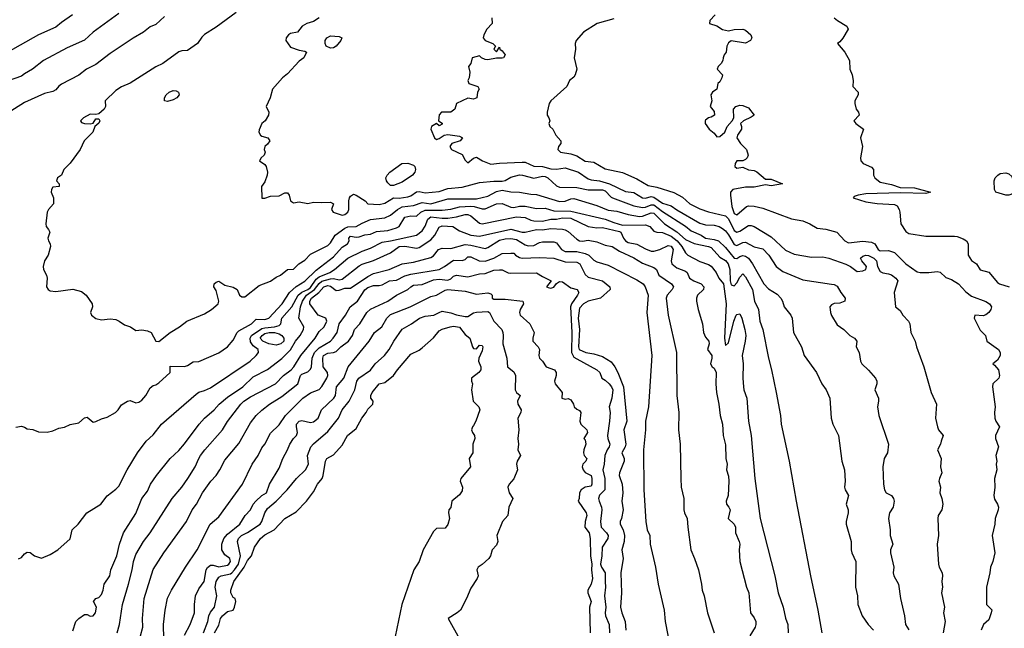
# Model space of a CAD drawing. Header units: metres. Extents: x -46681 to -43747, y -240911 to -237677.
# Tile 630 of 656: x -45238 to -45066, y -239310 to -239203. Entities that reach past the tile are written whole.
import ezdxf

# ---------------------------------------------------------------- set-up
doc = ezdxf.new("R2010")
doc.units = ezdxf.units.M
doc.layers.add('CONTOUR_INDEX', color=1, linetype='Continuous')
doc.layers.add('CONTOUR_INTER', color=3, linetype='Continuous')

msp = doc.modelspace()

# ---------------------------------------------------------------- linework, layer by layer
at = {"layer": 'CONTOUR_INDEX'}
for points, elevation in [([(-45200.1, -239202.12), (-45203.6, -239204.69), (-45205.6, -239205.94), (-45206.1, -239206.43), (-45206.84, -239207.52), (-45208.6, -239208.75), (-45209.6, -239208.83), (-45210.1, -239209.01), (-45212.91, -239211.02), (-45214.1, -239211.63), (-45218.6, -239214.46), (-45220.1, -239215.1), (-45221.1, -239215.74), (-45222.96, -239217.52), (-45222.92, -239218.52), (-45223.17, -239219.02), (-45224.1, -239219.8), (-45224.6, -239219.92), (-45225.6, -239219.87), (-45226.74, -239220.52), (-45227.28, -239221.02), (-45227.1, -239221.33), (-45226.6, -239221.49), (-45225.6, -239221.59), (-45225.1, -239221.43), (-45224.6, -239220.68), (-45224.1, -239220.68), (-45223.92, -239221.02), (-45224.1, -239221.45), (-45224.8, -239222.02), (-45225.12, -239223.02), (-45226.63, -239224.52), (-45227.34, -239226.02), (-45229.1, -239228.41), (-45230.2, -239229.52), (-45230.6, -239230.52), (-45231.31, -239231.02), (-45231.49, -239231.52), (-45231.02, -239232.02), (-45231.04, -239232.52), (-45232.1, -239232.65), (-45232.38, -239233.02), (-45232.44, -239233.52), (-45232, -239234.52), (-45232.03, -239235.52), (-45232.89, -239236.52), (-45233.14, -239237.02), (-45233.37, -239239.02), (-45233.29, -239239.52), (-45232.86, -239240.02), (-45232.62, -239240.52), (-45232.97, -239241.52), (-45232.9, -239242.02), (-45232.59, -239242.52), (-45232.54, -239243.02), (-45232.92, -239244.52), (-45233.57, -239245.52), (-45233.8, -239246.52), (-45233.73, -239247.02), (-45233.21, -239248.02), (-45233.11, -239248.52), (-45233.23, -239250.02), (-45232.93, -239250.52), (-45232.6, -239250.75), (-45231.6, -239250.87), (-45228.6, -239250.43), (-45227.1, -239250.88), (-45226.27, -239251.52), (-45225.23, -239253.02), (-45225.21, -239253.52), (-45225.54, -239254.52), (-45225.38, -239255.02), (-45224.6, -239255.59), (-45223.6, -239255.79), (-45222.1, -239255.61), (-45221.1, -239255.77), (-45220.51, -239256.02), (-45219.6, -239256.67), (-45218.55, -239257.02), (-45217.6, -239257.69), (-45216.6, -239257.55), (-45215.6, -239257.74), (-45214.92, -239258.02), (-45214.1, -239259.53), (-45213.6, -239259.62), (-45211.61, -239258.02), (-45209.99, -239257.02), (-45208.73, -239256.02), (-45205.6, -239254.78), (-45204.4, -239254.02), (-45203.22, -239253.02), (-45203.14, -239252.52), (-45203.6, -239250.71), (-45203.99, -239250.02), (-45203.91, -239249.52), (-45203.6, -239249.24), (-45203.1, -239249.04), (-45202.1, -239249.74), (-45200.6, -239250.1), (-45199.92, -239250.52), (-45199.52, -239251.52), (-45199.1, -239251.82), (-45198.6, -239251.79), (-45196.1, -239249.83), (-45194.1, -239249.03), (-45193.1, -239248.33), (-45192.36, -239248.02), (-45191.1, -239247.04), (-45190.1, -239246.93), (-45189.15, -239246.02), (-45188.1, -239245.41), (-45187.1, -239244.33), (-45184.1, -239242.83), (-45183.6, -239242.33), (-45182.78, -239241.02), (-45181.1, -239239.79), (-45180.6, -239239.58), (-45179.1, -239239.52), (-45178.1, -239238.92), (-45176.6, -239238.3), (-45174.1, -239237.98), (-45173.14, -239237.52), (-45171.88, -239236.52), (-45171.1, -239236.06), (-45169.1, -239235.81), (-45167.6, -239235.3), (-45166.1, -239235.52), (-45163.1, -239234.69), (-45158.1, -239234.64), (-45156.1, -239234.2), (-45154.6, -239233.39), (-45153.6, -239233.14), (-45152.1, -239233.47), (-45150.6, -239233.49), (-45148.6, -239233.87), (-45147.6, -239233.92), (-45143.6, -239235.12), (-45142.6, -239235.08), (-45141.6, -239234.66), (-45141.1, -239234.6), (-45137.1, -239235.86), (-45135.1, -239236.63), (-45133.6, -239236.81), (-45131.6, -239237.43), (-45129.6, -239237.75), (-45129.1, -239237.72), (-45127.6, -239237.09), (-45127.1, -239237.2), (-45125.25, -239239.02), (-45123.1, -239240.45), (-45121.6, -239241.77), (-45120.1, -239242.48), (-45117.6, -239242.97), (-45117.1, -239243.17), (-45115.6, -239244.87), (-45114.6, -239245.47), (-45114.16, -239246.02), (-45113.86, -239247.02), (-45113.78, -239249.02), (-45113.6, -239249.71), (-45113.1, -239249.86), (-45112.6, -239249.37), (-45112.1, -239248.33), (-45111.6, -239247.78), (-45111.1, -239248.27), (-45109.87, -239250.52), (-45109.52, -239252.52), (-45108.82, -239254.02), (-45108.58, -239256.02), (-45108.09, -239257.52), (-45107.11, -239262.52), (-45106.57, -239264.52), (-45105.74, -239268.52), (-45104.98, -239272.52), (-45104.85, -239274.02), (-45103.48, -239280.52), (-45102.27, -239287.52), (-45099.77, -239300.52), (-45098.47, -239306.52), (-45097.75, -239310.52)], 70), ([(-45095.61, -239203.02), (-45095.05, -239203.52), (-45093.43, -239204.52), (-45093.2, -239205.02), (-45094.1, -239206.6), (-45094.6, -239207.26), (-45095.01, -239207.52), (-45093.78, -239209.02), (-45092.92, -239210.52), (-45092.88, -239212.02), (-45092.48, -239213.02), (-45092.3, -239214.02), (-45092.38, -239215.02), (-45091.45, -239216.02), (-45091.44, -239216.52), (-45091.99, -239217.52), (-45092, -239218.02), (-45091.79, -239219.02), (-45091.37, -239219.52), (-45091.26, -239220.02), (-45092.17, -239221.02), (-45091.86, -239221.52), (-45090.49, -239222.52), (-45091, -239224.02), (-45090.65, -239225.52), (-45091, -239227.52), (-45090.93, -239228.02), (-45090.55, -239228.52), (-45089.1, -239229.15), (-45088.77, -239229.52), (-45088.72, -239230.52), (-45088.5, -239231.02), (-45087.6, -239231.76), (-45085.6, -239232.18), (-45084.1, -239232.67), (-45081.6, -239232.76), (-45078.76, -239233.52), (-45079.6, -239233.73), (-45084.1, -239233.62), (-45090.1, -239233.78), (-45091.43, -239234.02), (-45092.1, -239234.28), (-45092.32, -239234.52), (-45090.1, -239235.22), (-45088.1, -239235.47), (-45085.1, -239235.65), (-45084.6, -239235.87), (-45084.25, -239236.52), (-45084.14, -239237.02), (-45083.98, -239239.02), (-45083.1, -239240.37), (-45082.6, -239240.75), (-45079.6, -239241.22), (-45074.6, -239241.21), (-45074.1, -239241.26), (-45073.1, -239241.65), (-45072.52, -239242.02), (-45072.21, -239242.52), (-45072.18, -239244.52), (-45071.6, -239245.44), (-45070.77, -239246.02), (-45070.1, -239247.09), (-45068.6, -239247.51), (-45067.1, -239249.3), (-45066.76, -239249.52), (-45065.06, -239250.02)], 65), ([(-45211.8, -239216.02), (-45211.1, -239215.74), (-45210.6, -239215.77), (-45210.18, -239216.02), (-45210.04, -239216.52), (-45210.47, -239217.02), (-45211.1, -239217.36), (-45212.1, -239217.64), (-45212.6, -239217.54), (-45212.61, -239217.02), (-45212.32, -239216.52), (-45211.8, -239216.02)], 70), ([(-45067.04, -239230.52), (-45066.6, -239230.25), (-45065.6, -239230.11), (-45065.1, -239230.28), (-45064.6, -239230.76), (-45064.34, -239231.52), (-45064.22, -239233.02), (-45064.33, -239233.52), (-45064.6, -239233.85), (-45065.1, -239234.02), (-45065.6, -239234.01), (-45067.36, -239233.52), (-45067.63, -239233.02), (-45067.67, -239231.52), (-45067.47, -239231.02), (-45067.04, -239230.52)], 65), ([(-45216.83, -239311.02), (-45216.4, -239309.52), (-45216.47, -239308.02), (-45216.14, -239304.52), (-45214.6, -239299.45), (-45212.75, -239296.52), (-45208.76, -239291.02), (-45207.78, -239289.02), (-45207, -239288.02), (-45205.95, -239286.02), (-45204.51, -239284.02), (-45203.6, -239283), (-45202.95, -239282.02), (-45202.1, -239280.34), (-45199.6, -239277.4), (-45197.6, -239273.79), (-45196.59, -239272.52), (-45195.6, -239271.59), (-45194.26, -239270.52), (-45192.1, -239269.19), (-45189.3, -239267.02), (-45188.84, -239265.52), (-45188.6, -239265.28), (-45187.6, -239264.92), (-45187.1, -239264.43), (-45186.95, -239264.02), (-45186.82, -239262.52), (-45186.38, -239261.52), (-45185.6, -239260.68), (-45183.61, -239259.52), (-45183.13, -239259.02), (-45182.47, -239258.02), (-45182.12, -239256.52), (-45180.97, -239255.02), (-45180.15, -239253.52), (-45178.92, -239252.52), (-45177.6, -239250.59), (-45177.1, -239250.18), (-45176.1, -239249.81), (-45175.1, -239249.82), (-45174.6, -239249.7), (-45173.3, -239249.02), (-45172.1, -239248.9), (-45170.6, -239248.14), (-45169.6, -239247.83), (-45164.6, -239247), (-45163.7, -239246.52), (-45162.1, -239245.38), (-45160.6, -239245.42), (-45160.1, -239245.27), (-45159.6, -239244.81), (-45159.1, -239244.79), (-45157.63, -239245.52), (-45156.6, -239245.58), (-45155.1, -239245.06), (-45153.6, -239244.24), (-45152.1, -239244.15), (-45151.6, -239244.19), (-45151.28, -239244.52), (-45150.6, -239244.91), (-45150.1, -239245.04), (-45147.1, -239244.94), (-45144.6, -239245.04), (-45142.6, -239245.66), (-45140.6, -239245.71), (-45140.05, -239246.02), (-45139.1, -239247.86), (-45138.6, -239248.38), (-45136.1, -239249), (-45134.81, -239250.02), (-45134.78, -239250.52), (-45136.44, -239252.02), (-45138.6, -239252.57), (-45139.4, -239253.02), (-45140.1, -239253.77), (-45140.34, -239255.52), (-45140.12, -239257.52), (-45140.28, -239260.52), (-45140.18, -239261.02), (-45139.01, -239261.52), (-45137.6, -239261.76), (-45136.1, -239262.21), (-45134.6, -239263.17), (-45133.91, -239264.02), (-45133.39, -239265.02), (-45132.45, -239267.52), (-45131.83, -239273.52), (-45132.34, -239275.02), (-45132.03, -239277.52), (-45132.15, -239278.02), (-45132.73, -239279.02), (-45132.31, -239280.02), (-45132.31, -239280.52), (-45133.15, -239282.52), (-45133.16, -239283.02), (-45132.65, -239284.52), (-45132.53, -239286.02), (-45132.73, -239287.52), (-45132.5, -239289.02), (-45132.77, -239290.52), (-45132.99, -239291.02), (-45133, -239291.52), (-45132.47, -239292.52), (-45132.24, -239293.52), (-45132.29, -239294.52), (-45132.71, -239296.02), (-45132.5, -239297.52), (-45132.86, -239300.02), (-45132.78, -239303.52), (-45132.92, -239306.02), (-45132.73, -239307.02), (-45132.11, -239308.52), (-45131.99, -239310.02)], 75)]:
    msp.add_lwpolyline(points, dxfattribs=dict(at, elevation=elevation))
at = {"layer": 'CONTOUR_INTER'}
for points, elevation in [([(-45212.6, -239202.81), (-45214.1, -239204.19), (-45215.1, -239204.62), (-45216.29, -239205.52), (-45218.1, -239206.6), (-45222.1, -239209.29), (-45224.6, -239211.22), (-45226.22, -239212.02), (-45227.6, -239213.07), (-45230.6, -239214.65), (-45231.1, -239214.99), (-45231.6, -239215.6), (-45232.1, -239215.91), (-45233.6, -239216.24), (-45237.1, -239217.85), (-45240.55, -239220.02)], 71), ([(-45220.6, -239202.28), (-45225.06, -239205.52), (-45226.6, -239206.94), (-45229.6, -239208.3), (-45233.75, -239210.52), (-45235.68, -239212.02), (-45237.1, -239212.8), (-45237.6, -239213.22), (-45240.1, -239214.11)], 72), ([(-45228.66, -239202.52), (-45230.6, -239203.84), (-45231.6, -239204.7), (-45234.6, -239206.01), (-45240.1, -239209.11)], 73), ([(-45185.61, -239203.02), (-45186.6, -239203.7), (-45187.75, -239204.02), (-45188.58, -239204.52), (-45189.35, -239205.52), (-45190.6, -239205.78), (-45190.96, -239206.02), (-45191.33, -239206.52), (-45191.43, -239207.02), (-45190.6, -239208.17), (-45189.1, -239208.69), (-45188.1, -239208.84), (-45187.83, -239209.02), (-45188.28, -239210.02), (-45189.1, -239210.64), (-45191.1, -239212.84), (-45192.01, -239213.52), (-45193.73, -239215.52), (-45194.13, -239217.02), (-45194.83, -239218.52), (-45194.39, -239219.52), (-45194.42, -239220.02), (-45195.04, -239221.02), (-45195.61, -239221.52), (-45196.1, -239222.64), (-45196.11, -239223.02), (-45195.82, -239223.52), (-45195.6, -239223.74), (-45194.58, -239224.02), (-45194.23, -239224.52), (-45194.6, -239225.11), (-45195.06, -239225.52), (-45195.22, -239226.02), (-45195.05, -239226.52), (-45195.21, -239227.02), (-45195.74, -239227.52), (-45195.99, -239228.02), (-45195.1, -239228.65), (-45194.83, -239229.02), (-45194.61, -239230.02), (-45194.67, -239230.52), (-45195.1, -239231.69), (-45195.64, -239232.52), (-45195.6, -239234.57), (-45195.1, -239234.58), (-45194.1, -239234.23), (-45192.6, -239234.15), (-45191.6, -239233.61), (-45191.1, -239233.62), (-45190.86, -239234.02), (-45190.61, -239235.02), (-45190.1, -239235.35), (-45189.1, -239235.17), (-45187.6, -239235.47), (-45186.6, -239235.26), (-45185.1, -239235.33), (-45183.6, -239235.23), (-45183.11, -239235.52), (-45183.43, -239236.52), (-45183.12, -239237.02), (-45181.6, -239237.54), (-45181.1, -239237.41), (-45180.57, -239237.02), (-45180.4, -239236.52), (-45180.41, -239235.02), (-45180.29, -239234.52), (-45180.1, -239234.21), (-45179.6, -239233.86), (-45179.1, -239234.03), (-45177.58, -239235.02), (-45177.1, -239235.57), (-45175.1, -239235.66), (-45174.1, -239235.42), (-45172.6, -239234.52), (-45171.6, -239234.58), (-45170.1, -239234.31), (-45169.6, -239234.13), (-45168.6, -239233.42), (-45168.1, -239233.37), (-45167.1, -239233.62), (-45164.6, -239233.41), (-45163.1, -239232.86), (-45160.6, -239232.62), (-45157.6, -239231.84), (-45155.1, -239231.61), (-45153.6, -239231.61), (-45153.1, -239231.49), (-45152.1, -239230.91), (-45150.6, -239230.5), (-45150.05, -239230.52), (-45148.1, -239231.03), (-45146.6, -239230.69), (-45146.1, -239230.77), (-45145.67, -239231.02), (-45144.1, -239232.37), (-45143.6, -239232.64), (-45140.6, -239232.68), (-45138.6, -239233.1), (-45136.1, -239233.12), (-45135.6, -239233.25), (-45134.6, -239234.38), (-45134.34, -239234.52), (-45130.6, -239235.88), (-45129.1, -239236.21), (-45128.6, -239236.15), (-45127.6, -239235.74), (-45127.1, -239235.73), (-45125.6, -239236.91), (-45121.6, -239239.44), (-45120.6, -239240.25), (-45118.88, -239241.02), (-45118.1, -239241.56), (-45116.6, -239241.75), (-45115.85, -239242.02), (-45114.6, -239243.18), (-45113.1, -239245.03), (-45112.6, -239245.08), (-45112.1, -239244.72), (-45111.6, -239244.58), (-45111.1, -239244.71), (-45110.6, -239245.06), (-45109.88, -239246.02), (-45107.89, -239249.52), (-45107.1, -239250.37), (-45105.6, -239251.3), (-45104.91, -239252.02), (-45104.62, -239252.52), (-45104.36, -239253.52), (-45103.19, -239255.02), (-45102.95, -239255.52), (-45102.74, -239258.02), (-45101.33, -239260.52), (-45100.85, -239262.02), (-45098.71, -239265.02), (-45097.76, -239267.02), (-45097.01, -239268.02), (-45096.4, -239269.52), (-45096.15, -239273.02), (-45095.85, -239274.02), (-45094.87, -239276.02), (-45094.29, -239280.52), (-45093.81, -239282.02), (-45093.71, -239284.02), (-45093.83, -239285.02), (-45093.69, -239285.52), (-45093.14, -239286.52), (-45093.54, -239288.02), (-45093.17, -239289.02), (-45093.16, -239289.52), (-45093.54, -239291.02), (-45093.54, -239291.52), (-45092.62, -239294.52), (-45092.64, -239296.02), (-45092.54, -239296.52), (-45091.85, -239298.02), (-45091.89, -239302.52), (-45091.52, -239304.02), (-45091.48, -239305.52), (-45090.7, -239307.52), (-45089.7, -239309.02), (-45088.73, -239310.02)], 69), ([(-45155.45, -239203.02), (-45155.34, -239204.02), (-45156.29, -239205.02), (-45156.8, -239206.02), (-45156.92, -239206.52), (-45156.6, -239207.02), (-45155.27, -239207.52), (-45154.76, -239208.02), (-45155.07, -239208.52), (-45154.6, -239208.96), (-45154.1, -239208.18), (-45154, -239208.52), (-45153.6, -239208.8), (-45153.12, -239209.52), (-45153.4, -239210.02), (-45153.6, -239210.08), (-45154.6, -239210.07), (-45156.1, -239210.39), (-45156.6, -239210.32), (-45157.23, -239210.02), (-45157.6, -239209.69), (-45158.86, -239210.02), (-45159.09, -239211.02), (-45159.49, -239211.52), (-45159.24, -239212.52), (-45159.4, -239213.52), (-45159.61, -239214.02), (-45159.46, -239214.52), (-45157.89, -239215.02), (-45157.66, -239215.52), (-45157.95, -239216.02), (-45158.07, -239217.02), (-45158.6, -239217.23), (-45159.6, -239217.07), (-45161.6, -239217.99), (-45161.91, -239219.02), (-45162.6, -239219.52), (-45164.21, -239219.52), (-45164.6, -239219.99), (-45164.75, -239221.02), (-45164.1, -239221.45), (-45164.1, -239221.6), (-45164.6, -239221.9), (-45165.1, -239221.5), (-45165.97, -239222.02), (-45166.11, -239222.52), (-45165.42, -239224.02), (-45165.1, -239224.28), (-45164.6, -239224.1), (-45163.75, -239223.52), (-45163.1, -239223.4), (-45161.1, -239223.74), (-45160.55, -239224.02), (-45160.94, -239224.52), (-45162.41, -239225.02), (-45162.74, -239225.52), (-45162.45, -239226.02), (-45160.6, -239226.9), (-45160.1, -239227.9), (-45159.6, -239228.38), (-45158.6, -239227.56), (-45158.1, -239227.36), (-45157.03, -239228.02), (-45155.6, -239228.62), (-45154.1, -239228.41), (-45150.1, -239228.24), (-45149.6, -239228.27), (-45148.1, -239228.97), (-45146.6, -239229.03), (-45145.1, -239229.45), (-45144.1, -239229.47), (-45142.6, -239229.25), (-45140.3, -239230.02), (-45138.6, -239231.18), (-45138.1, -239231.37), (-45136.6, -239231.51), (-45134.85, -239232.02), (-45132.1, -239233.39), (-45130.6, -239233.57), (-45129.1, -239234.5), (-45128.6, -239234.58), (-45127.6, -239234.28), (-45127.1, -239234.35), (-45125.6, -239235.43), (-45124.1, -239235.87), (-45123.1, -239236.6), (-45119.1, -239238.92), (-45118.1, -239239.21), (-45116.6, -239239.25), (-45115.73, -239239.52), (-45115.1, -239239.87), (-45114.6, -239240.28), (-45114.1, -239240.96), (-45113.1, -239242.63), (-45112.6, -239242.8), (-45111.6, -239242.28), (-45111.1, -239242.24), (-45109.6, -239243.06), (-45108.1, -239243.39), (-45107.06, -239244.52), (-45105.77, -239246.52), (-45104.6, -239247.38), (-45101.1, -239248.82), (-45096.1, -239249.55), (-45095.6, -239249.65), (-45095.1, -239249.93), (-45094.45, -239251.02), (-45093.67, -239252.02), (-45093.77, -239252.52), (-45094.6, -239252.92), (-45095.6, -239252.93), (-45096.1, -239253.21), (-45096.35, -239253.52), (-45096.27, -239254.52), (-45096.1, -239255.03), (-45095.1, -239256.66), (-45093.93, -239257.52), (-45092.9, -239258.52), (-45092.06, -239259.02), (-45091.67, -239259.52), (-45091.76, -239260.52), (-45091.25, -239261.52), (-45091.01, -239263.02), (-45090.76, -239263.52), (-45089.6, -239264.6), (-45088.4, -239266.02), (-45088.19, -239266.52), (-45088.19, -239267.02), (-45088.51, -239268.02), (-45087.88, -239269.52), (-45087.85, -239270.02), (-45088.05, -239271.02), (-45087.84, -239272.52), (-45086.13, -239277.52), (-45086.32, -239279.02), (-45086.86, -239280.02), (-45087.12, -239281.52), (-45087, -239284.52), (-45086.81, -239285.52), (-45086.54, -239286.02), (-45085.6, -239286.53), (-45085.25, -239287.02), (-45085.16, -239287.52), (-45085.31, -239288.52), (-45085.96, -239289.52), (-45086.14, -239290.52), (-45085.84, -239292.52), (-45085.84, -239293.52), (-45085.34, -239295.02), (-45085.75, -239296.02), (-45085.76, -239296.52), (-45085.21, -239299.02), (-45085.29, -239300.02), (-45085.18, -239300.52), (-45084.37, -239302.02), (-45084.04, -239304.52), (-45083.35, -239307.52), (-45083.18, -239309.02), (-45082.6, -239309.98)], 68), ([(-45134.1, -239203.19), (-45137.04, -239204.02), (-45139.41, -239205.52), (-45140.67, -239207.02), (-45140.87, -239207.52), (-45140.78, -239208.52), (-45141.05, -239210.02), (-45140.57, -239212.02), (-45140.85, -239213.02), (-45141.1, -239213.42), (-45141.87, -239214.02), (-45142.32, -239215.02), (-45145.1, -239217.52), (-45145.43, -239218.02), (-45145.77, -239219.52), (-45145.78, -239220.02), (-45145.44, -239220.52), (-45145.32, -239221.02), (-45145.49, -239221.52), (-45145.28, -239222.02), (-45144.75, -239222.52), (-45144.25, -239223.52), (-45143.35, -239224.52), (-45143.38, -239225.02), (-45143.75, -239225.52), (-45143.87, -239226.02), (-45143.43, -239226.52), (-45141.6, -239226.78), (-45140.6, -239227.13), (-45139.1, -239228.06), (-45137.6, -239228.29), (-45135.6, -239229.4), (-45132.6, -239230.05), (-45130.1, -239231.2), (-45128.1, -239232.34), (-45126.6, -239232.61), (-45123.6, -239233.59), (-45122.1, -239234.35), (-45120.84, -239235.52), (-45119.1, -239236.4), (-45117.6, -239236.93), (-45114.6, -239237.65), (-45114.1, -239238.14), (-45113.1, -239240.21), (-45112.6, -239240.48), (-45112.1, -239240.31), (-45110.6, -239239.32), (-45110.1, -239239.32), (-45109.6, -239239.49), (-45106.6, -239241.3), (-45104.1, -239243.62), (-45102.6, -239244.34), (-45099.6, -239244.85), (-45097.6, -239244.83), (-45096.55, -239245.02), (-45093.6, -239246.09), (-45092.76, -239246.52), (-45091.6, -239247.39), (-45090.6, -239247.25), (-45090.08, -239247.02), (-45089.99, -239246.52), (-45090.81, -239245.52), (-45090.99, -239245.02), (-45090.6, -239244.68), (-45090.1, -239244.52), (-45089.6, -239244.56), (-45088.69, -239245.02), (-45088.22, -239245.52), (-45088.05, -239246.52), (-45087.6, -239247.34), (-45087.1, -239247.62), (-45086.1, -239247.77), (-45085.6, -239247.97), (-45084.87, -239248.52), (-45084.52, -239249.02), (-45085.11, -239251.02), (-45084.9, -239253.52), (-45084.1, -239254.2), (-45083.6, -239254.97), (-45082.61, -239256.02), (-45082.41, -239256.52), (-45082.25, -239258.02), (-45081.46, -239259.52), (-45081.21, -239260.52), (-45079.93, -239264.02), (-45078.66, -239268.52), (-45077.75, -239270.52), (-45077.89, -239273.02), (-45077.58, -239274.52), (-45077.38, -239275.02), (-45076.55, -239276.02), (-45076.95, -239277.02), (-45077.02, -239277.52), (-45077.56, -239278.52), (-45076.94, -239280.02), (-45077.04, -239281.52), (-45076.8, -239282.52), (-45077.23, -239283.52), (-45077.31, -239284.02), (-45077.04, -239285.02), (-45077.15, -239286.02), (-45076.78, -239287.02), (-45076.63, -239288.02), (-45076.82, -239289.02), (-45077.43, -239290.02), (-45077.5, -239290.52), (-45077.4, -239293.52), (-45077.62, -239295.02), (-45077.38, -239298.52), (-45077.28, -239299.02), (-45076.76, -239300.02), (-45076.68, -239300.52), (-45076.82, -239301.52), (-45076.72, -239302.52), (-45076.88, -239303.52), (-45076.34, -239306.02), (-45076.5, -239307.02), (-45076.22, -239308.52), (-45076.6, -239310.52)], 67), ([(-45116.4, -239202.52), (-45117.35, -239203.52), (-45117.37, -239204.02), (-45116.1, -239204.44), (-45115.1, -239205.06), (-45114.1, -239205.32), (-45113.1, -239205.08), (-45111.6, -239205.04), (-45111.1, -239205.17), (-45110.16, -239206.02), (-45110.02, -239206.52), (-45110.25, -239207.02), (-45111.1, -239207.45), (-45113.6, -239207.09), (-45114.1, -239207.39), (-45114.38, -239208.02), (-45114.48, -239209.02), (-45114.86, -239209.52), (-45115.03, -239210.02), (-45115.05, -239210.52), (-45115.37, -239211.02), (-45115.9, -239211.52), (-45116.07, -239212.02), (-45115.1, -239213.02), (-45115.23, -239213.52), (-45115.6, -239214.21), (-45115.93, -239214.52), (-45116.12, -239215.52), (-45116.9, -239216.02), (-45117.18, -239216.52), (-45117, -239217.52), (-45117.28, -239218.52), (-45116.6, -239219.42), (-45116.53, -239220.02), (-45117.1, -239220.37), (-45117.6, -239220.51), (-45118.1, -239220.94), (-45118.18, -239221.02), (-45118.15, -239221.52), (-45117.48, -239222.52), (-45116.6, -239223.2), (-45116.1, -239223.83), (-45115.6, -239223.8), (-45114.72, -239223.02), (-45114.33, -239222.02), (-45113.42, -239221.02), (-45113.15, -239220.52), (-45113.23, -239219.02), (-45112.78, -239218.52), (-45112.1, -239218.33), (-45111.6, -239218.37), (-45110.6, -239218.78), (-45109.58, -239220.02), (-45110.1, -239220.4), (-45111.46, -239221.02), (-45112, -239221.52), (-45111.8, -239222.02), (-45111.83, -239222.52), (-45112.48, -239223.52), (-45112.62, -239224.02), (-45111.99, -239225.02), (-45110.94, -239226.02), (-45110.67, -239227.02), (-45110.84, -239227.52), (-45111.1, -239227.79), (-45111.6, -239228.01), (-45112.61, -239228.02), (-45112.89, -239228.52), (-45112.99, -239229.02), (-45112.6, -239229.29), (-45111.6, -239229.12), (-45110.6, -239229.58), (-45109.6, -239229.74), (-45109.1, -239229.96), (-45107.6, -239231.21), (-45106.6, -239231.25), (-45104.65, -239232.02), (-45106.6, -239232.4), (-45107.6, -239232.23), (-45109.6, -239232.63), (-45111.1, -239232.65), (-45113.33, -239233.02), (-45113.71, -239233.52), (-45113.7, -239234.02), (-45113.5, -239236.02), (-45113.1, -239237.21), (-45112.6, -239237.47), (-45110.93, -239236.02), (-45110.6, -239235.88), (-45109.6, -239235.93), (-45108.1, -239236.31), (-45103.1, -239238.16), (-45101.07, -239238.52), (-45099.86, -239239.02), (-45098.6, -239239.8), (-45097.1, -239239.98), (-45095.13, -239240.52), (-45093.73, -239242.02), (-45093.1, -239242.34), (-45090.6, -239242.07), (-45089.1, -239242.22), (-45088.49, -239242.52), (-45087.95, -239243.52), (-45087.6, -239243.75), (-45086.1, -239243.71), (-45085.08, -239244.02), (-45083.07, -239246.02), (-45081.1, -239247.43), (-45080.6, -239247.53), (-45079.1, -239247.52), (-45077.6, -239247.34), (-45077.1, -239247.5), (-45076.1, -239248.39), (-45075.1, -239248.76), (-45073.9, -239249.52), (-45072.6, -239250.91), (-45071.6, -239251.69), (-45069.1, -239252.6), (-45068.47, -239253.02), (-45068.15, -239253.52), (-45068.25, -239254.02), (-45068.6, -239254.53), (-45069.1, -239254.95), (-45069.6, -239255.13), (-45071.05, -239255.02), (-45071.17, -239255.52), (-45070.1, -239257.6), (-45069.18, -239258.52), (-45068.92, -239259.52), (-45066.89, -239261.02), (-45066.62, -239261.52), (-45066.6, -239262.02), (-45067.1, -239262.84), (-45067.91, -239263.52), (-45067.6, -239263.72), (-45066.92, -239264.52), (-45066.73, -239265.52), (-45066.86, -239266.02), (-45067.88, -239267.02), (-45067.98, -239267.52), (-45067.5, -239271.02), (-45067.59, -239272.02), (-45067.52, -239273.02), (-45067.38, -239273.52), (-45066.76, -239274.52), (-45067.45, -239276.02), (-45067.44, -239276.52), (-45066.91, -239278.02), (-45067.36, -239279.52), (-45067.2, -239280.52), (-45067.29, -239281.02), (-45067.17, -239282.02), (-45067.58, -239283.52), (-45067.55, -239285.02), (-45067.73, -239286.52), (-45067.6, -239287.17), (-45067.06, -239288.02), (-45066.91, -239288.52), (-45066.95, -239289.02), (-45067.47, -239290.52), (-45067.53, -239291.52), (-45067.99, -239293.52), (-45067.55, -239296.52), (-45067.89, -239298.02), (-45068.31, -239299.02), (-45068.42, -239300.02), (-45069, -239302.52), (-45069, -239305.52), (-45068.1, -239306.47), (-45068.17, -239307.02), (-45068.6, -239308.23), (-45069.55, -239309.02), (-45069.91, -239310.02)], 66), ([(-45184.27, -239206.52), (-45183.6, -239206.21), (-45182.1, -239206.28), (-45181.66, -239206.52), (-45181.82, -239207.02), (-45182.6, -239207.98), (-45183.1, -239208.31), (-45183.6, -239208.36), (-45184.34, -239208.02), (-45184.56, -239207.52), (-45184.53, -239207.02), (-45184.27, -239206.52)], 69), ([(-45171.16, -239228.52), (-45170.1, -239228.46), (-45169.1, -239228.79), (-45168.86, -239229.02), (-45168.78, -239229.52), (-45168.88, -239230.02), (-45169.26, -239230.52), (-45171.1, -239231.74), (-45172.6, -239232.35), (-45173.1, -239232.35), (-45173.6, -239231.9), (-45173.8, -239231.52), (-45173.92, -239231.02), (-45173.74, -239230.52), (-45173.26, -239230.02), (-45171.16, -239228.52)], 69), ([(-45238.6, -239274.59), (-45237.6, -239274.41), (-45237.1, -239274.54), (-45236.6, -239274.86), (-45235.6, -239274.99), (-45234.6, -239275.37), (-45233.1, -239275.42), (-45232.1, -239275.18), (-45231.1, -239274.76), (-45230.1, -239274.59), (-45229.1, -239274.09), (-45227.6, -239273.8), (-45226.6, -239272.95), (-45226.1, -239272.82), (-45225.1, -239273.71), (-45224.6, -239273.59), (-45223.6, -239273.09), (-45222.6, -239272.83), (-45221.19, -239272.02), (-45220.68, -239271.52), (-45220.1, -239270.67), (-45219.1, -239270.03), (-45218.6, -239269.92), (-45217.6, -239270.3), (-45217.1, -239270.19), (-45216.6, -239269.86), (-45215.86, -239269.02), (-45215.1, -239267.71), (-45214.6, -239267.31), (-45214.1, -239267.16), (-45213.6, -239266.83), (-45211.63, -239265.02), (-45211.6, -239263.93), (-45209.1, -239263.98), (-45208.6, -239263.8), (-45207.6, -239263.14), (-45206.6, -239263.08), (-45203.1, -239261.57), (-45201.6, -239260.51), (-45200.6, -239259.36), (-45199.89, -239258.02), (-45199.6, -239257.73), (-45197.44, -239256.52), (-45196.6, -239255.72), (-45195.1, -239255.74), (-45194.4, -239255.52), (-45192.08, -239253.02), (-45190.79, -239251.02), (-45189.6, -239249.97), (-45188.1, -239249.03), (-45186.1, -239247.12), (-45183.1, -239244.82), (-45181.6, -239243.12), (-45180.67, -239242.52), (-45180.35, -239242.02), (-45180.38, -239241.52), (-45180.1, -239241.17), (-45179.1, -239241.37), (-45178.6, -239241.33), (-45177.6, -239240.98), (-45176.6, -239240.83), (-45175.6, -239240.4), (-45173.6, -239240.19), (-45172.1, -239239.74), (-45171.6, -239239.51), (-45170.6, -239237.85), (-45169.6, -239237.63), (-45168.6, -239237.69), (-45167.85, -239237.02), (-45167.1, -239236.66), (-45164.1, -239236.64), (-45162.6, -239236.45), (-45161.1, -239236.08), (-45159.1, -239235.96), (-45158.52, -239236.02), (-45157.1, -239236.44), (-45156.6, -239236.41), (-45154.6, -239235.52), (-45153.6, -239235.49), (-45152.1, -239236.15), (-45151.6, -239236.2), (-45150.6, -239235.96), (-45149.6, -239235.93), (-45147.6, -239236.33), (-45146.1, -239236.31), (-45144.6, -239236.75), (-45141.6, -239236.84), (-45135.6, -239238.2), (-45134.1, -239238.81), (-45132.6, -239239.24), (-45128.6, -239239.21), (-45127.83, -239239.52), (-45127.1, -239240.32), (-45126.6, -239240.5), (-45125.6, -239240.55), (-45124.1, -239241.17), (-45123.04, -239242.02), (-45122.23, -239243.02), (-45121.6, -239244.12), (-45121.18, -239244.52), (-45119.1, -239245.63), (-45117.6, -239246.14), (-45117.1, -239246.42), (-45116.25, -239247.52), (-45115.77, -239248.52), (-45114.98, -239249.52), (-45114.47, -239253.02), (-45114.77, -239259.02), (-45114.6, -239260.3), (-45114.1, -239259.83), (-45113.16, -239256.02), (-45112.71, -239255.02), (-45112.6, -239254.85), (-45112.1, -239254.76), (-45111.73, -239255.52), (-45111.2, -239257.52), (-45111.07, -239258.52), (-45111.15, -239259.52), (-45111.67, -239262.02), (-45111.5, -239263.52), (-45111.57, -239266.02), (-45111.45, -239267.52), (-45111.39, -239268.02), (-45110.85, -239269.52), (-45110.6, -239273.54), (-45110.09, -239276.02), (-45109.46, -239283.52), (-45108.55, -239290.52), (-45106, -239300.52), (-45105.41, -239303.52), (-45104.51, -239306.02), (-45104.1, -239307.92), (-45103.72, -239309.02), (-45103.67, -239310.52)], 71), ([(-45238.1, -239297.57), (-45237.6, -239297.34), (-45237.1, -239296.68), (-45236.6, -239296.42), (-45236.1, -239296.44), (-45235.3, -239297.02), (-45234.1, -239297.46), (-45232.6, -239296.83), (-45231.25, -239296.02), (-45229.1, -239294.08), (-45228.75, -239292.52), (-45227.68, -239291.52), (-45226.18, -239289.52), (-45223.76, -239288.02), (-45222.6, -239286.54), (-45221.1, -239285.41), (-45220.6, -239284.87), (-45219.13, -239282.02), (-45217.32, -239279.02), (-45215.81, -239277.02), (-45214.6, -239275.93), (-45213.12, -239274.02), (-45207.1, -239268.77), (-45206.6, -239268.45), (-45205.6, -239268.18), (-45204.6, -239267.68), (-45197.64, -239263.02), (-45196.57, -239262.02), (-45196.19, -239261.52), (-45196.22, -239261.02), (-45197.1, -239260.33), (-45197.6, -239259.63), (-45197.66, -239259.02), (-45197.4, -239258.52), (-45195.6, -239257.33), (-45195.1, -239257.18), (-45193.37, -239257.02), (-45192.6, -239256.78), (-45192.3, -239256.52), (-45192.1, -239255.52), (-45190.37, -239253.52), (-45189.24, -239251.52), (-45188.6, -239250.95), (-45187.6, -239250.53), (-45187.1, -239250.18), (-45186.1, -239248.7), (-45185.6, -239248.27), (-45183.75, -239247.52), (-45182.92, -239247.02), (-45180.6, -239245.02), (-45178.1, -239243.8), (-45176.6, -239243.3), (-45174.6, -239242.24), (-45173.1, -239242.03), (-45168.6, -239241.03), (-45167.6, -239240.23), (-45167.1, -239239.42), (-45166.6, -239238.2), (-45166.1, -239237.82), (-45164.1, -239238.04), (-45163.1, -239238.02), (-45161.6, -239237.8), (-45160.1, -239237.4), (-45159.6, -239237.42), (-45159.1, -239237.61), (-45157.6, -239238.91), (-45157.1, -239239.03), (-45151.1, -239237.84), (-45149.6, -239237.92), (-45148.6, -239238.4), (-45148.1, -239238.49), (-45146.6, -239238.55), (-45145.1, -239238.2), (-45144.1, -239238.2), (-45143.1, -239238.01), (-45141.6, -239238.03), (-45138.6, -239239.51), (-45137.1, -239239.76), (-45136.1, -239239.69), (-45133.1, -239240.4), (-45132.86, -239240.52), (-45132.44, -239241.52), (-45132.06, -239242.02), (-45131.6, -239242.28), (-45130.1, -239242.56), (-45128.6, -239243.42), (-45127.6, -239243.79), (-45127.1, -239243.8), (-45126.1, -239243.51), (-45124.6, -239242.81), (-45124.1, -239242.96), (-45123.77, -239243.52), (-45124.1, -239245.52), (-45123.98, -239246.02), (-45123.1, -239246.74), (-45121.6, -239247.3), (-45121.31, -239247.52), (-45120.91, -239248.52), (-45120.11, -239249.02), (-45118.85, -239249.52), (-45118.38, -239250.02), (-45118.43, -239250.52), (-45119.49, -239251.52), (-45119.69, -239252.02), (-45119.68, -239252.52), (-45119.39, -239254.02), (-45118.62, -239256.52), (-45118.46, -239258.02), (-45118.1, -239258.84), (-45117.54, -239259.52), (-45117.47, -239260.02), (-45117.72, -239261.02), (-45117.01, -239262.02), (-45116.97, -239262.52), (-45117.24, -239263.52), (-45116.95, -239264.02), (-45116.6, -239264.23), (-45116.23, -239265.02), (-45116.3, -239267.02), (-45116.19, -239268.52), (-45115.78, -239270.52), (-45115.53, -239272.52), (-45115.12, -239274.02), (-45115.02, -239276.02), (-45114.6, -239277.66), (-45114.53, -239280.02), (-45114.29, -239281.02), (-45114.41, -239282.02), (-45114.1, -239283.14), (-45114, -239284.02), (-45114.15, -239286.52), (-45114.49, -239287.52), (-45114.4, -239288.02), (-45114.01, -239288.52), (-45113.8, -239289.02), (-45114.13, -239290.52), (-45113.07, -239291.52), (-45112.88, -239292.02), (-45112.85, -239293.02), (-45112.19, -239294.52), (-45112.09, -239295.02), (-45112.24, -239296.02), (-45112.08, -239298.02), (-45110.94, -239302.52), (-45110.52, -239303.52), (-45110.22, -239307.02), (-45109.6, -239307.89), (-45109.32, -239308.52), (-45109.28, -239309.02), (-45109.44, -239309.52), (-45110.38, -239311.02)], 72), ([(-45228.6, -239310.14), (-45228.11, -239308.52), (-45227.58, -239308.02), (-45226.6, -239307.32), (-45226.1, -239307.3), (-45225.6, -239307.56), (-45225.1, -239307.51), (-45224.67, -239307.02), (-45224.52, -239306.02), (-45225.03, -239305.02), (-45224.61, -239304.52), (-45224.1, -239304.32), (-45223.6, -239303.8), (-45223.3, -239303.02), (-45223.17, -239302.02), (-45222.17, -239300.52), (-45222, -239299.52), (-45220.94, -239297.02), (-45220.48, -239295.02), (-45219.78, -239293.02), (-45217.6, -239289.62), (-45216.6, -239287.05), (-45215.6, -239285.73), (-45215.03, -239284.52), (-45214, -239283.02), (-45211.61, -239280.02), (-45210.1, -239278.66), (-45209.1, -239277.45), (-45206.57, -239274.02), (-45205.6, -239272.99), (-45203.91, -239271.52), (-45203.05, -239270.52), (-45201.6, -239269.34), (-45198.92, -239267.52), (-45197.1, -239265.78), (-45194.6, -239264.5), (-45192.1, -239262.59), (-45190.6, -239261.07), (-45189.74, -239259.52), (-45188.89, -239258.52), (-45188.32, -239257.52), (-45188.29, -239257.02), (-45189.12, -239255.52), (-45188.86, -239253.52), (-45188.5, -239252.52), (-45187.82, -239251.52), (-45186.38, -239250.52), (-45185.6, -239249.48), (-45185.1, -239249.07), (-45183.6, -239248.63), (-45183.1, -239248.61), (-45182.1, -239248.84), (-45181.6, -239248.68), (-45178.6, -239246.38), (-45178.1, -239246.1), (-45176.1, -239245.44), (-45173.1, -239244.11), (-45171.6, -239242.99), (-45170.6, -239242.93), (-45168.6, -239243.27), (-45168.1, -239243.15), (-45166.1, -239241.85), (-45165.38, -239241.02), (-45164.6, -239239.62), (-45164.1, -239239.37), (-45162.26, -239239.52), (-45161.1, -239240.24), (-45159.1, -239241.01), (-45157.6, -239241.2), (-45152.1, -239239.99), (-45150.1, -239240.5), (-45149.6, -239240.5), (-45147.6, -239240.05), (-45146.6, -239240.09), (-45145.1, -239239.85), (-45143.1, -239239.96), (-45142.6, -239240.08), (-45142.1, -239240.39), (-45140.6, -239241.72), (-45140.1, -239242), (-45139.6, -239242.08), (-45138.6, -239241.91), (-45137.1, -239242.16), (-45135.6, -239242.75), (-45134.38, -239243.02), (-45133.1, -239243.79), (-45130.6, -239244.99), (-45129.1, -239245.93), (-45127.1, -239246.64), (-45126.66, -239247.02), (-45126.23, -239248.02), (-45124.01, -239249.52), (-45123.7, -239250.02), (-45123.9, -239250.52), (-45124.78, -239251.52), (-45124.98, -239252.02), (-45124.6, -239255.02), (-45123.18, -239261.52), (-45123.1, -239269.02), (-45122.76, -239272.02), (-45122.82, -239275.02), (-45122.55, -239277.52), (-45122.43, -239283.52), (-45122.35, -239285.02), (-45121.89, -239287.02), (-45121.86, -239289.02), (-45121.76, -239289.52), (-45121.3, -239290.52), (-45121.21, -239292.02), (-45120.66, -239296.02), (-45119.99, -239297.52), (-45119.31, -239299.52), (-45118.78, -239302.02), (-45118.68, -239303.02), (-45118.33, -239304.02), (-45117.74, -239307.02), (-45116.56, -239310.52)], 73), ([(-45220.9, -239310.52), (-45220.47, -239309.02), (-45219.93, -239305.52), (-45218.88, -239302.02), (-45218.27, -239299.52), (-45218.03, -239298.02), (-45217.6, -239296.81), (-45216.27, -239294.52), (-45215.1, -239293.02), (-45211.27, -239287.02), (-45209.6, -239285.02), (-45208.54, -239283.52), (-45207.26, -239281.52), (-45206.63, -239280.02), (-45206.3, -239279.52), (-45205.57, -239278.52), (-45202.49, -239275.02), (-45201.6, -239273.56), (-45199.27, -239270.52), (-45198.77, -239270.02), (-45197.6, -239269.24), (-45193.24, -239267.02), (-45191.8, -239265.52), (-45190.51, -239264.52), (-45190.02, -239264.02), (-45188.8, -239262.02), (-45186.28, -239259.02), (-45185.6, -239257.82), (-45184.72, -239257.02), (-45184.28, -239256.02), (-45184.42, -239255.52), (-45185.79, -239255.02), (-45187.24, -239253.02), (-45187.22, -239252.52), (-45186.95, -239252.02), (-45185.65, -239251.02), (-45184.75, -239250.02), (-45184.1, -239249.8), (-45183.6, -239249.91), (-45182.6, -239250.67), (-45182.1, -239250.63), (-45181.1, -239250.29), (-45180.1, -239250.29), (-45177.1, -239248.23), (-45176.1, -239247.74), (-45173.34, -239247.02), (-45171.1, -239246.05), (-45169.1, -239245.73), (-45166.1, -239244.94), (-45165.6, -239244.62), (-45164.74, -239243.52), (-45164.1, -239243.26), (-45162.6, -239243.32), (-45160.1, -239242.65), (-45159.1, -239242.74), (-45156.6, -239243.34), (-45156.1, -239243.18), (-45154.1, -239241.91), (-45153.1, -239241.63), (-45152.1, -239241.58), (-45151.1, -239241.76), (-45149.6, -239242.71), (-45149.1, -239242.87), (-45148.1, -239242.8), (-45147.1, -239242.28), (-45146.6, -239242.16), (-45144.6, -239242.19), (-45144.1, -239242.36), (-45143.27, -239243.52), (-45142.6, -239243.85), (-45140.6, -239243.89), (-45139.1, -239244.22), (-45138.49, -239244.52), (-45137.6, -239245.37), (-45137.1, -239245.68), (-45135.1, -239246.23), (-45130.1, -239248.81), (-45129, -239249.52), (-45128.66, -239250.02), (-45128.09, -239251.52), (-45128.35, -239254.52), (-45127.5, -239262.02), (-45128.07, -239271.02), (-45128.58, -239273.52), (-45128.58, -239275.02), (-45128.91, -239278.52), (-45128.88, -239285.52), (-45128.53, -239291.02), (-45128.26, -239292.52), (-45127.84, -239293.52), (-45127.76, -239295.02), (-45126.84, -239299.02), (-45126.37, -239302.02), (-45125.33, -239306.52), (-45125.16, -239308.52), (-45124.26, -239313.02)], 74), ([(-45212.71, -239311.52), (-45212.78, -239309.02), (-45212.51, -239306.52), (-45212.1, -239304.47), (-45211.39, -239303.02), (-45208.93, -239299.02), (-45206.91, -239296.02), (-45204.61, -239291.52), (-45203.1, -239290.26), (-45199, -239284.52), (-45197.29, -239281.02), (-45196.24, -239279.52), (-45195.6, -239278.18), (-45195.06, -239277.52), (-45194.1, -239275.63), (-45192.6, -239274.16), (-45191.46, -239272.52), (-45188.47, -239269.52), (-45187.1, -239268.59), (-45185.6, -239267.98), (-45185.1, -239267.46), (-45184.24, -239266.02), (-45184.07, -239265.52), (-45184.12, -239265.02), (-45184.87, -239264.02), (-45184.95, -239262.52), (-45184.81, -239262.02), (-45184.1, -239261.61), (-45183.1, -239261.52), (-45182.6, -239261.34), (-45181.78, -239260.52), (-45180.46, -239259.52), (-45179.75, -239258.52), (-45179.41, -239257.52), (-45178.46, -239256.52), (-45177.28, -239254.52), (-45176.6, -239253.95), (-45173.6, -239252.56), (-45172.09, -239251.52), (-45170.1, -239250.52), (-45169.6, -239250.04), (-45169.1, -239249.78), (-45167.6, -239249.62), (-45165.6, -239248.83), (-45164.6, -239248.68), (-45163.1, -239248.87), (-45162.6, -239248.62), (-45162.1, -239248.16), (-45161.6, -239247.98), (-45159.6, -239248.3), (-45157.6, -239247.8), (-45156.6, -239247.71), (-45155.1, -239247.15), (-45154.1, -239247.06), (-45153.6, -239247.05), (-45152.6, -239247.58), (-45152.1, -239247.65), (-45147.6, -239247.57), (-45146.6, -239248.23), (-45145.05, -239249.02), (-45145.9, -239250.02), (-45145.6, -239250.15), (-45145.1, -239250.25), (-45144.6, -239250.13), (-45144.1, -239249.45), (-45143.6, -239249.09), (-45143.1, -239249.17), (-45141.6, -239250.19), (-45140.49, -239250.52), (-45140.21, -239251.02), (-45140.44, -239251.52), (-45141.53, -239253.02), (-45141.66, -239253.52), (-45141.47, -239258.02), (-45141.51, -239261.52), (-45141.1, -239262.31), (-45140.6, -239262.65), (-45137.07, -239264.52), (-45136.57, -239265.02), (-45136.2, -239266.02), (-45135.6, -239266.37), (-45134.92, -239267.02), (-45134.49, -239267.52), (-45134.31, -239268.02), (-45134.45, -239269.52), (-45134.92, -239271.02), (-45134.77, -239272.02), (-45134.84, -239273.52), (-45135.21, -239276.02), (-45135.18, -239276.52), (-45134.79, -239277.52), (-45134.92, -239278.02), (-45135.28, -239278.52), (-45135.7, -239279.52), (-45135.8, -239281.02), (-45136.05, -239282.02), (-45135.69, -239283.52), (-45135.71, -239285.52), (-45136.6, -239286.44), (-45136.78, -239287.02), (-45136.7, -239287.52), (-45136.28, -239288.52), (-45136.23, -239289.02), (-45136.45, -239291.02), (-45136.34, -239292.02), (-45135.38, -239293.02), (-45135.1, -239293.52), (-45135.17, -239294.02), (-45136.14, -239295.52), (-45136.21, -239297.02), (-45136.44, -239298.52), (-45136.25, -239299.02), (-45135.6, -239300.02), (-45135.65, -239301.52), (-45135.54, -239302.52), (-45135.74, -239304.02), (-45135.48, -239306.02), (-45135.65, -239307.02), (-45135.55, -239307.52), (-45134.9, -239309.02), (-45134.88, -239310.52)], 76), ([(-45209.1, -239310.93), (-45208.15, -239309.02), (-45207.36, -239307.02), (-45207.37, -239305.52), (-45207.17, -239304.02), (-45206.6, -239302.79), (-45205.68, -239301.52), (-45205.33, -239299.52), (-45205.1, -239299.11), (-45204.6, -239298.69), (-45204.1, -239298.68), (-45203.1, -239298.95), (-45201.6, -239298.7), (-45201.37, -239298.52), (-45201.08, -239298.02), (-45201.21, -239297.52), (-45202.1, -239296.88), (-45202.59, -239296.02), (-45202.59, -239295.02), (-45202.24, -239294.02), (-45201.6, -239293.27), (-45199.45, -239291.52), (-45198.53, -239290.02), (-45197.57, -239289.02), (-45197.15, -239288.02), (-45196.68, -239287.52), (-45195.6, -239286.53), (-45194.81, -239286.02), (-45194.28, -239284.52), (-45192.6, -239281.74), (-45191.94, -239280.02), (-45191.12, -239278.52), (-45190.73, -239277.52), (-45190.1, -239276.54), (-45189.58, -239276.02), (-45189.35, -239275.52), (-45189.57, -239274.52), (-45189.55, -239274.02), (-45189.1, -239273.53), (-45188.6, -239273.39), (-45187.1, -239273.73), (-45186.6, -239273.62), (-45185.77, -239273.02), (-45185.19, -239271.52), (-45183.01, -239269.52), (-45182.75, -239269.02), (-45182.54, -239267.52), (-45181.31, -239266.02), (-45180.52, -239264.02), (-45176.86, -239259.52), (-45175.93, -239258.02), (-45174.62, -239257.02), (-45173.78, -239255.52), (-45173.1, -239254.88), (-45169.67, -239253.52), (-45166.1, -239251.73), (-45165.1, -239251.51), (-45163.6, -239250.64), (-45163.1, -239250.51), (-45160.1, -239250.8), (-45158.1, -239251.3), (-45156.1, -239251.1), (-45155.6, -239251.29), (-45155.35, -239251.52), (-45155.37, -239252.02), (-45155.1, -239252.18), (-45153.1, -239252.2), (-45150, -239252.52), (-45149.91, -239253.02), (-45150.49, -239254.02), (-45150.59, -239254.52), (-45150.5, -239255.02), (-45148.8, -239256.52), (-45148.05, -239258.02), (-45148.28, -239259.02), (-45148.26, -239259.52), (-45147.33, -239260.52), (-45147.12, -239261.02), (-45147.24, -239262.02), (-45147.07, -239262.52), (-45146.55, -239263.02), (-45145.91, -239264.02), (-45144.48, -239264.52), (-45144.19, -239265.02), (-45144.16, -239265.52), (-45144.49, -239266.52), (-45144.37, -239267.02), (-45143.14, -239268.52), (-45143.19, -239269.52), (-45142.6, -239269.67), (-45142.1, -239269.57), (-45141.6, -239269.81), (-45141.15, -239270.52), (-45141.06, -239271.02), (-45140.6, -239271.44), (-45140.1, -239271.64), (-45139.89, -239272.02), (-45140.07, -239273.52), (-45139.89, -239274.02), (-45138.8, -239275.02), (-45138.71, -239275.52), (-45139.38, -239276.52), (-45139.1, -239276.79), (-45139.01, -239277.52), (-45139.38, -239278.52), (-45139.39, -239279.02), (-45139.27, -239279.52), (-45138.8, -239280.02), (-45138.98, -239280.52), (-45139.55, -239281.02), (-45139.65, -239281.52), (-45139.49, -239282.02), (-45139.1, -239282.47), (-45138.07, -239283.02), (-45137.96, -239283.52), (-45137.98, -239284.52), (-45138.1, -239284.9), (-45139.1, -239285.07), (-45139.82, -239285.52), (-45140.13, -239286.02), (-45140.18, -239287.02), (-45140.34, -239287.52), (-45138.93, -239289.52), (-45138.85, -239290.02), (-45139.14, -239291.02), (-45139.17, -239292.02), (-45138.44, -239293.02), (-45138.22, -239294.02), (-45138.17, -239297.02), (-45137.97, -239298.52), (-45138.03, -239299.52), (-45137.86, -239301.02), (-45138.08, -239302.02), (-45138.65, -239303.02), (-45138.66, -239303.52), (-45138.07, -239305.02), (-45138.37, -239306.02), (-45138.27, -239310.52)], 77), ([(-45205.77, -239310.52), (-45205.02, -239308.52), (-45204.85, -239307.52), (-45204.6, -239306.88), (-45203.9, -239306.02), (-45203.45, -239304.02), (-45203.76, -239302.52), (-45203.61, -239301.52), (-45203.1, -239300.78), (-45202.7, -239300.52), (-45201.1, -239300.19), (-45200.86, -239300.02), (-45200.36, -239299.52), (-45199.71, -239298.52), (-45199.35, -239297.02), (-45199.85, -239294.52), (-45199.67, -239294.02), (-45199.17, -239293.52), (-45198.1, -239292.99), (-45195.92, -239291.52), (-45195.6, -239291.02), (-45195.11, -239289.52), (-45194.6, -239288.77), (-45193.1, -239287.51), (-45191.18, -239285.52), (-45189.53, -239283.52), (-45187.99, -239282.02), (-45187.46, -239281.02), (-45187.61, -239279.52), (-45187.06, -239278.02), (-45186.6, -239277.45), (-45184.1, -239275.35), (-45182.23, -239273.02), (-45181.59, -239271.52), (-45180.33, -239270.02), (-45179.36, -239268.02), (-45178.99, -239266.52), (-45178.64, -239266.02), (-45176.6, -239264.63), (-45175.82, -239263.52), (-45174.17, -239262.02), (-45173.37, -239261.02), (-45172.52, -239259.52), (-45171.1, -239257.44), (-45169.44, -239256.52), (-45168.06, -239255.52), (-45167.1, -239255.17), (-45165.58, -239255.02), (-45164.61, -239254.52)], 78), ([(-45164.61, -239254.52), (-45164.1, -239254.32), (-45162.6, -239254.56), (-45161.6, -239254.93), (-45160.1, -239255.22), (-45159.6, -239255.21), (-45158.6, -239254.61), (-45158.1, -239254.45), (-45156.1, -239254.36), (-45155.81, -239254.52), (-45155.05, -239256.02), (-45153.66, -239257.52), (-45153.49, -239258.02), (-45153.42, -239258.52), (-45153.53, -239260.02), (-45152.81, -239262.52), (-45152.68, -239264.02), (-45151.6, -239264.91), (-45151.31, -239265.52), (-45151.36, -239268.02), (-45151.1, -239268.48), (-45150.48, -239269.02), (-45150.94, -239270.02), (-45150.91, -239270.52), (-45150.32, -239271.52), (-45150.37, -239272.02), (-45150.86, -239273.02), (-45150.68, -239275.02), (-45150.87, -239276.52), (-45150.79, -239277.52), (-45150.88, -239278.52), (-45150.43, -239279.52), (-45150.99, -239280.52), (-45151.13, -239281.02), (-45150.92, -239282.02), (-45151.6, -239283.61), (-45152.39, -239284.52), (-45152.62, -239285.02), (-45152.4, -239286.02), (-45151.74, -239287.02), (-45152.48, -239288.52), (-45152.65, -239290.02), (-45153.59, -239291.02), (-45154.56, -239293.52), (-45154.4, -239294.52), (-45154.6, -239295.2), (-45155.34, -239296.02), (-45155.66, -239297.02), (-45155.97, -239297.52), (-45157.1, -239298.55), (-45157.81, -239299.02), (-45158.05, -239299.52), (-45157.81, -239300.52), (-45157.98, -239301.02), (-45159.1, -239302.68), (-45159.87, -239304.52), (-45160.92, -239306.52), (-45161.49, -239307.02), (-45163.04, -239308.02), (-45161.07, -239311.52)], 78), ([(-45203.9, -239310.52), (-45203.1, -239309.18), (-45202.82, -239308.02), (-45202.46, -239307.52), (-45201.6, -239306.8), (-45200.63, -239306.52), (-45200.4, -239306.02), (-45200.16, -239305.02), (-45200.27, -239304.52), (-45200.6, -239304.3), (-45201.03, -239303.52), (-45201, -239303.02), (-45200.52, -239301.52), (-45198.7, -239299.02), (-45198.1, -239297.87), (-45197.4, -239297.02), (-45196.86, -239295.52), (-45195.82, -239294.02), (-45195.1, -239293.36), (-45193.45, -239292.52), (-45191.61, -239290.52), (-45189.6, -239289.33), (-45187.78, -239287.52), (-45186.6, -239285.85), (-45185.91, -239284.52), (-45185.08, -239283.52), (-45184.89, -239283.02), (-45184.51, -239280.52), (-45184.24, -239280.02), (-45183.1, -239279.41), (-45181.6, -239277.68), (-45180.62, -239276.02), (-45179.1, -239274.78), (-45178.13, -239273.02), (-45177.38, -239272.02), (-45177.1, -239271.44), (-45176.24, -239270.52), (-45176.18, -239270.02), (-45176.56, -239269.52), (-45176.56, -239269.02), (-45176.32, -239268.52), (-45175.13, -239267.02), (-45174.1, -239266.75), (-45172.6, -239265.53), (-45171.93, -239264.52), (-45169.6, -239261.8), (-45168.1, -239261.11), (-45167.6, -239260.73), (-45165.6, -239258.95), (-45164.6, -239257.73), (-45164.1, -239257.45), (-45162.69, -239257.02)], 79), ([(-45194.34, -239258.02), (-45193.41, -239258.02), (-45192.6, -239258.23), (-45192.11, -239258.52), (-45191.75, -239259.02), (-45191.77, -239259.52), (-45192.29, -239260.02), (-45193.1, -239260.22), (-45194.4, -239260.02), (-45195.43, -239259.52), (-45195.89, -239259.02), (-45195.57, -239258.52), (-45195.1, -239258.22), (-45194.34, -239258.02)], 73), ([(-45162.69, -239257.02), (-45162.1, -239256.91), (-45161.1, -239257.07), (-45160.1, -239258.38), (-45159.28, -239259.02), (-45158.82, -239260.52), (-45158.6, -239260.82), (-45158.1, -239260.9), (-45157.6, -239260.25), (-45157.1, -239260.28), (-45157.01, -239260.52), (-45157.1, -239261.22), (-45157.67, -239262.52), (-45157.73, -239263.02), (-45157.33, -239264.02), (-45157.37, -239264.52), (-45157.68, -239265.02), (-45158.96, -239266.02), (-45159, -239266.52), (-45158.8, -239267.02), (-45158.95, -239268.02), (-45158.69, -239270.02), (-45157.67, -239271.02), (-45157.5, -239271.52), (-45158.22, -239273.52), (-45158.6, -239274.3), (-45158.83, -239274.52), (-45158.95, -239275.02), (-45158.78, -239275.52), (-45158.43, -239276.02), (-45158.41, -239276.52), (-45158.73, -239277.52), (-45158.73, -239279.02), (-45159.41, -239280.02), (-45159.18, -239281.52), (-45160.82, -239283.52), (-45160.93, -239284.02), (-45160.53, -239285.02), (-45160.6, -239285.66), (-45161.1, -239286.36), (-45162.39, -239287.52), (-45162.6, -239288.58), (-45162.95, -239289.02), (-45163.02, -239289.52), (-45162.8, -239290.52), (-45163.1, -239291.58), (-45163.6, -239292.22), (-45165.1, -239292.29), (-45165.6, -239292.79), (-45167.4, -239296.02), (-45168.11, -239298.02), (-45169.08, -239299.52), (-45171.12, -239305.52), (-45172.6, -239312.52)], 79)]:
    msp.add_lwpolyline(points, dxfattribs=dict(at, elevation=elevation))

doc.saveas('drawing.dxf')
